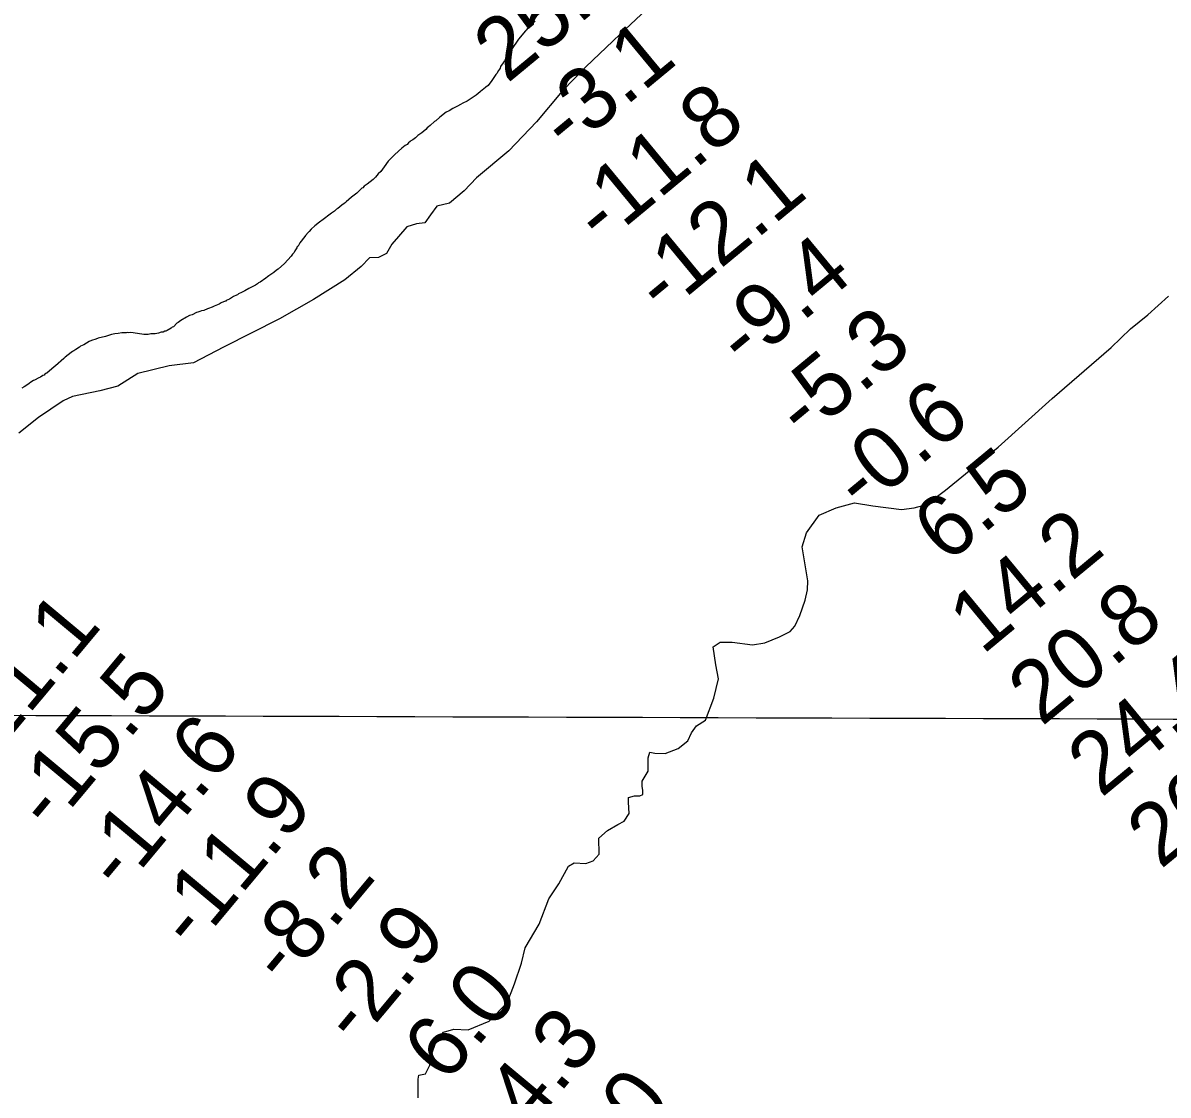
# Model space of a CAD drawing. Extents: x 3146026 to 3183936, y 897894 to 923344.
# Drawn here: x 3163820 to 3165052, y 915045 to 916199 of the extents above; entities that cross this region are included whole.
import ezdxf

# ---------------------------------------------------------------- set-up
doc = ezdxf.new("R2010")
doc.units = 0
for name, color, linetype in [('V-GRID-MAJR', 7, 'Continuous'), ('V-RIVR-EDGE', 7, 'Continuous'), ('V-RIVR-RANG', 7, 'Continuous'), ('V-SITE-VEGE', 7, 'Continuous')]:
    doc.layers.add(name, color=color, linetype=linetype)

msp = doc.modelspace()

# ---------------------------------------------------------------- linework, layer by layer
at = {"layer": 'V-GRID-MAJR'}
msp.add_spline([(3150289.9, 915500.2), (3155511.6, 915481.6), (3160733.3, 915463.8), (3165955, 915446.7), (3171176.8, 915430.3), (3176398.5, 915414.8), (3181620.2, 915400)], degree=3, dxfattribs=at)
at = {"layer": 'V-RIVR-EDGE'}
for points in [[(3164491, 916213.2), (3164462.3, 916186.2), (3164425.7, 916151.5), (3164400.1, 916125.4), (3164372.6, 916092.3), (3164342.7, 916061.3), (3164307.9, 916032.1), (3164294.7, 916018.2), (3164278.9, 916004.8), (3164265.1, 916001.5), (3164258.4, 915992.4), (3164252.3, 915983.6), (3164243.2, 915982.7), (3164233.1, 915979.3), (3164223.9, 915969), (3164216.9, 915960.8), (3164211.1, 915950.5), (3164202.6, 915946.5), (3164192.8, 915945.9), (3164183.7, 915936.5), (3164166.3, 915922.2), (3164132.4, 915901.3), (3164096.1, 915880.4)], [(3164375.5, 915228.7), (3164385.9, 915256), (3164396.7, 915272.3), (3164407, 915291.3), (3164413, 915294.8), (3164425.7, 915294), (3164433.6, 915296.8), (3164440, 915304.3), (3164439.6, 915321.3), (3164448.8, 915329.6), (3164459.9, 915336), (3164467, 915339.5), (3164472.2, 915347.8), (3164471.4, 915360.1), (3164471.4, 915365.3), (3164477.8, 915366.9), (3164483.7, 915366.8), (3164486.9, 915368.4), (3164486.9, 915372.8), (3164486.2, 915377.5), (3164486.2, 915382.7), (3164492.5, 915393.4), (3164492.6, 915401.3), (3164492.6, 915407.7), (3164494.6, 915414), (3164499.7, 915412.8), (3164510.8, 915412.4), (3164525.1, 915417.9), (3164535.4, 915426.2), (3164539.4, 915434.9), (3164544.6, 915442.4), (3164554.5, 915448.4), (3164563.3, 915472.1), (3164568.5, 915492.8), (3164565.4, 915507.8), (3164562.7, 915527.3), (3164570.2, 915532.4), (3164582.9, 915532.4), (3164605.1, 915529.5), (3164618.2, 915531.5), (3164634.1, 915538.2), (3164645.6, 915543.7), (3164650.4, 915549.7), (3164656, 915561.1), (3164661.5, 915577.4), (3164664, 915588.5), (3164664.4, 915598.4), (3164661.2, 915617.8), (3164658.5, 915634.9), (3164662.9, 915650), (3164676.8, 915669), (3164695.1, 915676.9), (3164714.6, 915682.4), (3164734.4, 915679.1), (3164765.3, 915675.1), (3164778.8, 915677), (3164792.3, 915680.6), (3164812.5, 915696), (3164869.4, 915742.3), (3164927.4, 915794.5), (3164991, 915849.4), (3165011.7, 915869.6), (3165030.3, 915884.6), (3165052.6, 915904.8)], [(3164096.1, 915880.4), (3164035.7, 915849.8), (3164003.4, 915832.8), (3163977.2, 915829.8), (3163943.4, 915821.4), (3163922, 915808), (3163902.5, 915802.9), (3163873, 915796.9), (3163863.2, 915792), (3163836.7, 915774.1), (3163815.3, 915757.4)], [(3164245, 915041.8), (3164245, 915062.1), (3164245.8, 915066.4), (3164253, 915067.6), (3164257.8, 915077.1), (3164259, 915087), (3164264.6, 915102.9), (3164272.5, 915112.4), (3164283.6, 915115.9), (3164299.1, 915115.1), (3164321.7, 915124.5), (3164340.8, 915144.3), (3164348.8, 915164.5), (3164356.4, 915186.7), (3164360.4, 915203.4), (3164375.5, 915228.7)]]:
    msp.add_lwpolyline(points, dxfattribs=at)
at = {"layer": 'V-SITE-VEGE'}
for points in [[(3164370.9, 916200.8), (3164364.8, 916195.4), (3164362.8, 916192.9), (3164361.5, 916191.1), (3164360.8, 916190.4), (3164353.2, 916181.3), (3164350.1, 916177), (3164348.3, 916174.7), (3164346.3, 916171.4), (3164343.5, 916167.3), (3164342.2, 916165), (3164339.7, 916161.2), (3164337.9, 916157.9), (3164336.6, 916155.9), (3164333.8, 916151.9), (3164333.3, 916150.1), (3164332, 916148.1), (3164331.3, 916147.1), (3164330, 916144.8), (3164328.7, 916143.3), (3164323.7, 916135.9), (3164322.1, 916134.1), (3164320.4, 916131.6), (3164317.8, 916129.6), (3164315.5, 916127.6), (3164314.3, 916126.8), (3164311.7, 916124.5), (3164307.4, 916121), (3164303.3, 916118.2), (3164302.1, 916117.4), (3164300, 916115.9), (3164298, 916114.6), (3164293.2, 916112.4), (3164290.6, 916110.9), (3164287.3, 916109.1), (3164282.5, 916106.8), (3164278.5, 916104.3), (3164275.4, 916102.8), (3164268.3, 916097.4), (3164264, 916093.6), (3164262.7, 916092.9), (3164258.1, 916088.6), (3164256.1, 916087.1), (3164254.8, 916085.8), (3164253.3, 916084), (3164249, 916080.5), (3164244.7, 916077.5), (3164243.4, 916076.4), (3164242.1, 916075.2), (3164239.3, 916073.1), (3164237.3, 916071.9), (3164236.5, 916071.1), (3164234.8, 916069.9), (3164233.2, 916068.1), (3164231.2, 916066.8), (3164227.7, 916064), (3164224.1, 916060.7)], [(3164224.1, 916060.7), (3164219.8, 916056.9), (3164214.7, 916051.9), (3164212.9, 916049.9), (3164208.6, 916044), (3164206.6, 916041.5), (3164204.8, 916039), (3164202.2, 916036.4), (3164199.2, 916032.9), (3164196.7, 916030.4), (3164190.3, 916025.3), (3164187, 916023), (3164185.7, 916021.5), (3164184.7, 916021), (3164181.4, 916017.9), (3164179.1, 916015.7), (3164173.5, 916011.4), (3164167.5, 916006.1), (3164166.7, 916005.3), (3164165.4, 916004.5), (3164163.1, 916002.5), (3164158.8, 915999.2), (3164157.3, 915998.2), (3164155, 915996.2), (3164152, 915994.2), (3164150.4, 915992.9), (3164142.8, 915987.3), (3164138.8, 915984.5), (3164133.9, 915980.5), (3164129.9, 915976.7), (3164127.8, 915974.4), (3164126.6, 915973.1), (3164124, 915970.1), (3164123.3, 915968.8), (3164117.9, 915962), (3164115.9, 915958.7), (3164115.1, 915957.7), (3164114.6, 915956.7), (3164112.6, 915953.6), (3164111.6, 915951.9), (3164110, 915950.1), (3164109.3, 915948.8), (3164108.5, 915947.8), (3164105, 915944), (3164101.4, 915940), (3164094.5, 915933.9), (3164092.8, 915932.6), (3164089.7, 915930.1), (3164087.7, 915928.8), (3164084.6, 915926.5), (3164082.9, 915925.5), (3164081.1, 915924), (3164075, 915919.7), (3164073.5, 915919), (3164072.2, 915917.9), (3164070.2, 915916.7), (3164067.1, 915915.2), (3164063, 915912.9), (3164058.5, 915910.6), (3164055.2, 915908.6), (3164051.9, 915907.1), (3164050.9, 915906.3), (3164049.6, 915905.8), (3164046.5, 915904.3), (3164042, 915901.5), (3164038.7, 915900), (3164038.4, 915899.5), (3164037.4, 915899.2), (3164033.3, 915897.5), (3164031.1, 915896.2), (3164025.5, 915893.9), (3164023.4, 915892.9), (3164019.6, 915891.4), (3164018.4, 915891.2), (3164014.6, 915889.4), (3164012, 915888.9), (3164010.2, 915888.1), (3164008, 915887.6), (3164006.7, 915887.1), (3164001.9, 915884.6), (3163999.1, 915883.8), (3163996, 915882.3), (3163989.7, 915878.5), (3163986.9, 915876.5), (3163985.6, 915875.7), (3163981.8, 915871.9), (3163980.5, 915871.2), (3163979.3, 915870.2), (3163975, 915867.6), (3163973.7, 915867.1), (3163972.4, 915866.9), (3163970.6, 915866.1), (3163968.6, 915865.9), (3163965.6, 915864.9), (3163962, 915864.1), (3163957.5, 915864.1), (3163954.7, 915863.4), (3163949.8, 915863.4), (3163938.4, 915865.4), (3163935.4, 915865.7), (3163933.9, 915865.4)], [(3163933.9, 915865.4), (3163932.1, 915865.7), (3163930.8, 915865.4), (3163926.3, 915865.4), (3163922.2, 915864.7), (3163918.6, 915864.2), (3163915.1, 915863.4), (3163908.7, 915861.4), (3163900.9, 915859.6), (3163898.3, 915858.6), (3163893.5, 915857.1), (3163891, 915855.9), (3163888.4, 915854.3), (3163885.4, 915852.3), (3163881.8, 915850.8), (3163880.6, 915849.8), (3163876.8, 915847.5), (3163874.5, 915846), (3163873, 915845.2), (3163871.9, 915844.2), (3163865.1, 915838.9), (3163863.8, 915837.6), (3163854.7, 915829.8), (3163853.4, 915828.5), (3163845.5, 915821.9), (3163844.5, 915821.4), (3163843.5, 915820.7), (3163842.5, 915819.7), (3163841.2, 915819.4), (3163838.9, 915817.6), (3163836.9, 915816.9), (3163832.3, 915814.4), (3163831.1, 915813.9), (3163828.3, 915812.1), (3163826.5, 915810.8), (3163823.9, 915808.8), (3163821.1, 915807), (3163818.6, 915805.8)]]:
    msp.add_lwpolyline(points, dxfattribs=at)

# ---------------------------------------------------------------- texts
at = {"layer": 'V-RIVR-RANG'}
for s, rotation, p in [('25.7', 39.5983, (3164340.9, 916133)), ('-3.1', 39.5983, (3164406.6, 916057.6)), ('-11.8', 39.5983, (3164443.1, 915958)), ('-12.1', 39.5983, (3164508.9, 915882.7)), ('-9.4', 39.5983, (3164596.6, 915825.4)), ('-5.3', 39.5983, (3164660.5, 915748.5)), ('-0.6', 39.5983, (3164723, 915670.5)), ('6.5', 39.5983, (3164814, 915615.9)), ('14.2', 39.5983, (3164852.3, 915517.8)), ('20.8', 39.5983, (3164916.2, 915440.9)), ('-11.1', 50.1583, (3163774.8, 915392.5)), ('-15.5', 50.1583, (3163850.2, 915326.8)), ('24.4', 39.5983, (3164980.2, 915364.1)), ('-14.6', 50.1583, (3163926, 915261.6)), ('26.7', 39.5983, (3165044.1, 915287.2)), ('-11.9', 50.1583, (3164003.9, 915198.9)), ('-8.2', 50.1583, (3164102.3, 915160.7)), ('-2.9', 50.1583, (3164179.1, 915096.7)), ('6.0', 50.1583, (3164275.7, 915056.3)), ('14.3', 50.1583, (3164333.2, 914969.1)), ('21.0', 50.1583, (3164408.3, 914903))]:
    msp.add_text(s, height=67, rotation=rotation, dxfattribs=at).set_placement(p)

doc.saveas('drawing.dxf')
